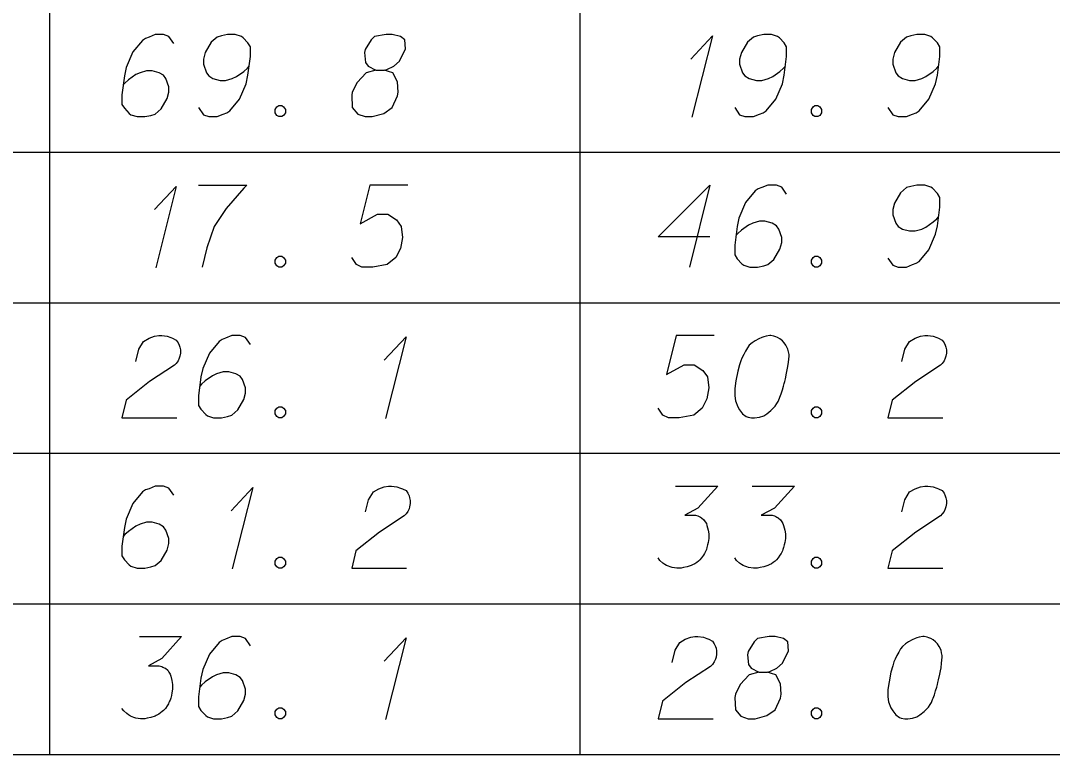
# Model space of a CAD drawing. Extents: x 2074207 to 2076812, y 516372 to 523312.
# Drawn here: x 2076524.4 to 2076584.7, y 517707.2 to 517750.1 of the extents above; entities that cross this region are included whole.
import ezdxf

# ---------------------------------------------------------------- set-up
doc = ezdxf.new("R2010")
doc.units = 0
for name, color, linetype in [('Prop DirtTable_ Soil Test Results - Outline (Major)', 7, 'Continuous'), ('Prop DirtTable_ Soil Test Results - Outline (Minor)', 7, 'Continuous'), ('Prop DirtTable_ Soil Test Results - Tx (Sample Data)', 7, 'Continuous')]:
    doc.layers.add(name, color=color, linetype=linetype)

msp = doc.modelspace()

# ---------------------------------------------------------------- linework, layer by layer
at = {"layer": 'Prop DirtTable_ Soil Test Results - Outline (Major)'}
msp.add_line((2076260.609, 517707.214), (2076811.903, 517707.214), dxfattribs=at)
at = {"layer": 'Prop DirtTable_ Soil Test Results - Outline (Minor)'}
for p, q in [((2076526.074, 517751.214), (2076526.074, 517742.414)), ((2076557.094, 517751.214), (2076557.094, 517742.414)), ((2076260.609, 517742.414), (2076811.903, 517742.414)), ((2076260.609, 517742.414), (2076811.903, 517742.414)), ((2076526.074, 517742.414), (2076526.074, 517733.614)), ((2076557.094, 517742.414), (2076557.094, 517733.614)), ((2076260.609, 517733.614), (2076811.903, 517733.614)), ((2076260.609, 517733.614), (2076811.903, 517733.614)), ((2076526.074, 517733.614), (2076526.074, 517724.814)), ((2076557.094, 517733.614), (2076557.094, 517724.814)), ((2076260.609, 517724.814), (2076811.903, 517724.814)), ((2076260.609, 517724.814), (2076811.903, 517724.814)), ((2076526.074, 517724.814), (2076526.074, 517716.014)), ((2076557.094, 517724.814), (2076557.094, 517716.014)), ((2076260.609, 517716.014), (2076811.903, 517716.014)), ((2076260.609, 517716.014), (2076811.903, 517716.014)), ((2076526.074, 517716.014), (2076526.074, 517707.214)), ((2076557.094, 517716.014), (2076557.094, 517707.214)), ((2076260.609, 517707.214), (2076811.903, 517707.214))]:
    msp.add_line(p, q, dxfattribs=at)
at = {"layer": 'Prop DirtTable_ Soil Test Results - Tx (Sample Data)'}
for points in [[(2076533.349, 517748.766), (2076533.067, 517749.182), (2076532.75, 517749.295), (2076532.256, 517749.295), (2076531.903, 517749.144), (2076531.691, 517749.069), (2076531.515, 517748.955), (2076530.951, 517748.275), (2076530.563, 517747.368), (2076530.457, 517746.876), (2076530.316, 517745.78), (2076530.316, 517745.213), (2076530.457, 517744.987), (2076530.739, 517744.684), (2076530.845, 517744.609), (2076531.198, 517744.495), (2076531.656, 517744.495), (2076532.009, 517744.571), (2076532.256, 517744.646), (2076532.609, 517744.949), (2076532.961, 517745.554), (2076533.067, 517745.932), (2076533.067, 517746.234), (2076532.891, 517746.725), (2076532.75, 517746.914), (2076532.503, 517747.065), (2076532.079, 517747.179), (2076531.762, 517747.179), (2076531.374, 517747.065), (2076531.127, 517746.952), (2076530.704, 517746.65), (2076530.492, 517746.461), (2076530.386, 517746.347)], [(2076534.796, 517745.024), (2076535.078, 517744.609), (2076535.395, 517744.495), (2076535.889, 517744.495), (2076536.242, 517744.646), (2076536.454, 517744.722), (2076536.63, 517744.835), (2076537.194, 517745.516), (2076537.582, 517746.423), (2076537.688, 517746.914), (2076537.829, 517748.01), (2076537.829, 517748.577), (2076537.688, 517748.804), (2076537.406, 517749.106), (2076537.3, 517749.182), (2076536.947, 517749.295), (2076536.489, 517749.295), (2076536.136, 517749.22), (2076535.889, 517749.144), (2076535.536, 517748.842), (2076535.184, 517748.237), (2076535.078, 517747.859), (2076535.078, 517747.557), (2076535.254, 517747.065), (2076535.395, 517746.876), (2076535.642, 517746.725), (2076536.066, 517746.612), (2076536.383, 517746.612), (2076536.771, 517746.725), (2076537.018, 517746.839), (2076537.441, 517747.141), (2076537.653, 517747.33), (2076537.759, 517747.443)], [(2076545.167, 517747.217), (2076545.66, 517747.217), (2076545.802, 517747.254), (2076546.225, 517747.443), (2076546.542, 517747.746), (2076546.895, 517748.464), (2076546.86, 517748.993), (2076546.613, 517749.182), (2076546.119, 517749.295), (2076545.766, 517749.295), (2076545.096, 517749.182), (2076544.884, 517748.993), (2076544.532, 517748.426), (2076544.496, 517748.237), (2076544.567, 517747.67), (2076544.708, 517747.443), (2076545.167, 517747.217), (2076544.602, 517747.065), (2076544.073, 517746.498), (2076543.791, 517745.932), (2076543.756, 517745.743), (2076543.791, 517745.024), (2076544.108, 517744.646), (2076544.532, 517744.495), (2076544.955, 517744.495), (2076545.625, 517744.684), (2076546.119, 517745.024), (2076546.437, 517745.705), (2076546.472, 517745.932), (2076546.437, 517746.536), (2076546.154, 517747.065), (2076545.66, 517747.217)], [(2076563.58, 517747.859), (2076564.85, 517749.22), (2076563.651, 517744.458)], [(2076566.156, 517745.024), (2076566.438, 517744.609), (2076566.755, 517744.495), (2076567.249, 517744.495), (2076567.602, 517744.646), (2076567.814, 517744.722), (2076567.99, 517744.835), (2076568.554, 517745.516), (2076568.942, 517746.423), (2076569.048, 517746.914), (2076569.189, 517748.01), (2076569.189, 517748.577), (2076569.048, 517748.804), (2076568.766, 517749.106), (2076568.66, 517749.182), (2076568.307, 517749.295), (2076567.849, 517749.295), (2076567.496, 517749.22), (2076567.249, 517749.144), (2076566.896, 517748.842), (2076566.544, 517748.237), (2076566.438, 517747.859), (2076566.438, 517747.557), (2076566.614, 517747.065), (2076566.755, 517746.876), (2076567.002, 517746.725), (2076567.426, 517746.612), (2076567.743, 517746.612), (2076568.131, 517746.725), (2076568.378, 517746.839), (2076568.801, 517747.141), (2076569.013, 517747.33), (2076569.119, 517747.443)], [(2076575.116, 517745.024), (2076575.398, 517744.609), (2076575.715, 517744.495), (2076576.209, 517744.495), (2076576.562, 517744.646), (2076576.774, 517744.722), (2076576.95, 517744.835), (2076577.514, 517745.516), (2076577.902, 517746.423), (2076578.008, 517746.914), (2076578.149, 517748.01), (2076578.149, 517748.577), (2076578.008, 517748.804), (2076577.726, 517749.106), (2076577.62, 517749.182), (2076577.267, 517749.295), (2076576.809, 517749.295), (2076576.456, 517749.22), (2076576.209, 517749.144), (2076575.856, 517748.842), (2076575.504, 517748.237), (2076575.398, 517747.859), (2076575.398, 517747.557), (2076575.574, 517747.065), (2076575.715, 517746.876), (2076575.962, 517746.725), (2076576.386, 517746.612), (2076576.703, 517746.612), (2076577.091, 517746.725), (2076577.338, 517746.839), (2076577.761, 517747.141), (2076577.973, 517747.33), (2076578.079, 517747.443)], [(2076539.487, 517745.138), (2076539.664, 517745.138), (2076539.769, 517745.062), (2076539.875, 517744.911), (2076539.875, 517744.722), (2076539.769, 517744.571), (2076539.664, 517744.495), (2076539.487, 517744.495), (2076539.381, 517744.571), (2076539.276, 517744.722), (2076539.276, 517744.911), (2076539.381, 517745.062), (2076539.487, 517745.138)], [(2076570.847, 517745.138), (2076571.024, 517745.138), (2076571.129, 517745.062), (2076571.235, 517744.911), (2076571.235, 517744.722), (2076571.129, 517744.571), (2076571.024, 517744.495), (2076570.847, 517744.495), (2076570.741, 517744.571), (2076570.636, 517744.722), (2076570.636, 517744.911), (2076570.741, 517745.062), (2076570.847, 517745.138)], [(2076532.22, 517739.059), (2076533.49, 517740.42), (2076532.291, 517735.658)], [(2076534.796, 517740.495), (2076537.618, 517740.495), (2076537.441, 517740.306), (2076536.418, 517739.135), (2076535.713, 517738.076), (2076535.289, 517736.829), (2076535.007, 517735.695)], [(2076547.036, 517740.495), (2076544.814, 517740.495), (2076544.249, 517738.228), (2076545.272, 517738.795), (2076545.872, 517738.795), (2076546.366, 517738.454), (2076546.648, 517738.076), (2076546.719, 517737.434), (2076546.613, 517736.791), (2076546.331, 517736.262), (2076545.837, 517735.846), (2076544.99, 517735.695), (2076544.355, 517735.695), (2076544.038, 517735.846), (2076543.756, 517736.262)], [(2076564.709, 517737.472), (2076561.676, 517737.472), (2076564.709, 517740.495), (2076563.51, 517735.695)], [(2076569.189, 517739.966), (2076568.907, 517740.382), (2076568.59, 517740.495), (2076568.096, 517740.495), (2076567.743, 517740.344), (2076567.531, 517740.269), (2076567.355, 517740.155), (2076566.791, 517739.475), (2076566.403, 517738.568), (2076566.297, 517738.076), (2076566.156, 517736.98), (2076566.156, 517736.413), (2076566.297, 517736.187), (2076566.579, 517735.884), (2076566.685, 517735.809), (2076567.038, 517735.695), (2076567.496, 517735.695), (2076567.849, 517735.771), (2076568.096, 517735.846), (2076568.449, 517736.149), (2076568.801, 517736.754), (2076568.907, 517737.132), (2076568.907, 517737.434), (2076568.731, 517737.925), (2076568.59, 517738.114), (2076568.343, 517738.265), (2076567.919, 517738.379), (2076567.602, 517738.379), (2076567.214, 517738.265), (2076566.967, 517738.152), (2076566.544, 517737.85), (2076566.332, 517737.661), (2076566.226, 517737.547)], [(2076575.116, 517736.224), (2076575.398, 517735.809), (2076575.715, 517735.695), (2076576.209, 517735.695), (2076576.562, 517735.846), (2076576.774, 517735.922), (2076576.95, 517736.035), (2076577.514, 517736.716), (2076577.902, 517737.623), (2076578.008, 517738.114), (2076578.149, 517739.21), (2076578.149, 517739.777), (2076578.008, 517740.004), (2076577.726, 517740.306), (2076577.62, 517740.382), (2076577.267, 517740.495), (2076576.809, 517740.495), (2076576.456, 517740.42), (2076576.209, 517740.344), (2076575.856, 517740.042), (2076575.504, 517739.437), (2076575.398, 517739.059), (2076575.398, 517738.757), (2076575.574, 517738.265), (2076575.715, 517738.076), (2076575.962, 517737.925), (2076576.386, 517737.812), (2076576.703, 517737.812), (2076577.091, 517737.925), (2076577.338, 517738.039), (2076577.761, 517738.341), (2076577.973, 517738.53), (2076578.079, 517738.643)], [(2076539.487, 517736.338), (2076539.664, 517736.338), (2076539.769, 517736.262), (2076539.875, 517736.111), (2076539.875, 517735.922), (2076539.769, 517735.771), (2076539.664, 517735.695), (2076539.487, 517735.695), (2076539.381, 517735.771), (2076539.276, 517735.922), (2076539.276, 517736.111), (2076539.381, 517736.262), (2076539.487, 517736.338)], [(2076570.847, 517736.338), (2076571.024, 517736.338), (2076571.129, 517736.262), (2076571.235, 517736.111), (2076571.235, 517735.922), (2076571.129, 517735.771), (2076571.024, 517735.695), (2076570.847, 517735.695), (2076570.741, 517735.771), (2076570.636, 517735.922), (2076570.636, 517736.111), (2076570.741, 517736.262), (2076570.847, 517736.338)], [(2076531.127, 517730.183), (2076531.303, 517730.902), (2076531.586, 517731.355), (2076531.903, 517731.544), (2076532.22, 517731.658), (2076532.467, 517731.695), (2076532.644, 517731.695), (2076532.961, 517731.658), (2076533.173, 517731.582), (2076533.279, 517731.544), (2076533.49, 517731.431), (2076533.596, 517731.28), (2076533.667, 517731.128), (2076533.702, 517731.015), (2076533.737, 517730.864), (2076533.737, 517730.675), (2076533.702, 517730.486), (2076533.667, 517730.372), (2076533.596, 517730.221), (2076533.49, 517730.07), (2076533.385, 517729.957), (2076531.938, 517729.012), (2076530.563, 517727.916), (2076530.316, 517726.895), (2076533.526, 517726.895)], [(2076537.829, 517731.166), (2076537.547, 517731.582), (2076537.23, 517731.695), (2076536.736, 517731.695), (2076536.383, 517731.544), (2076536.171, 517731.469), (2076535.995, 517731.355), (2076535.431, 517730.675), (2076535.043, 517729.768), (2076534.937, 517729.276), (2076534.796, 517728.18), (2076534.796, 517727.613), (2076534.937, 517727.387), (2076535.219, 517727.084), (2076535.325, 517727.009), (2076535.678, 517726.895), (2076536.136, 517726.895), (2076536.489, 517726.971), (2076536.736, 517727.046), (2076537.089, 517727.349), (2076537.441, 517727.954), (2076537.547, 517728.332), (2076537.547, 517728.634), (2076537.371, 517729.125), (2076537.23, 517729.314), (2076536.983, 517729.465), (2076536.559, 517729.579), (2076536.242, 517729.579), (2076535.854, 517729.465), (2076535.607, 517729.352), (2076535.184, 517729.05), (2076534.972, 517728.861), (2076534.866, 517728.747)], [(2076545.66, 517730.259), (2076546.93, 517731.62), (2076545.731, 517726.858)], [(2076564.956, 517731.695), (2076562.734, 517731.695), (2076562.169, 517729.428), (2076563.192, 517729.995), (2076563.792, 517729.995), (2076564.286, 517729.654), (2076564.568, 517729.276), (2076564.639, 517728.634), (2076564.533, 517727.991), (2076564.251, 517727.462), (2076563.757, 517727.046), (2076562.91, 517726.895), (2076562.275, 517726.895), (2076561.958, 517727.046), (2076561.676, 517727.462)], [(2076568.272, 517731.695), (2076568.202, 517731.695), (2076567.99, 517731.658), (2076567.849, 517731.62), (2076567.743, 517731.582), (2076567.567, 517731.506), (2076567.355, 517731.393), (2076567.179, 517731.28), (2076567.002, 517731.128), (2076566.896, 517730.977), (2076566.791, 517730.788), (2076566.685, 517730.599), (2076566.579, 517730.372), (2076566.508, 517730.221), (2076566.438, 517729.995), (2076566.332, 517729.617), (2076566.226, 517729.05), (2076566.156, 517728.596), (2076566.156, 517728.18), (2076566.191, 517727.878), (2076566.332, 517727.538), (2076566.438, 517727.349), (2076566.614, 517727.122), (2076566.826, 517726.971), (2076566.932, 517726.933), (2076567.143, 517726.895), (2076567.32, 517726.895), (2076567.602, 517726.933), (2076567.849, 517727.009), (2076568.025, 517727.122), (2076568.272, 517727.311), (2076568.378, 517727.424), (2076568.519, 517727.576), (2076568.625, 517727.727), (2076568.695, 517727.84), (2076568.766, 517728.029), (2076568.801, 517728.105), (2076568.872, 517728.294), (2076568.942, 517728.521), (2076569.013, 517728.747), (2076569.048, 517728.898), (2076569.083, 517729.012), (2076569.119, 517729.163), (2076569.189, 517729.503), (2076569.225, 517729.692), (2076569.26, 517729.881), (2076569.295, 517730.146), (2076569.33, 517730.486), (2076569.33, 517730.599), (2076569.295, 517730.75), (2076569.26, 517730.902), (2076569.154, 517731.128), (2076569.048, 517731.28), (2076568.942, 517731.393), (2076568.801, 517731.506), (2076568.66, 517731.582), (2076568.554, 517731.62), (2076568.449, 517731.658), (2076568.272, 517731.695)], [(2076575.927, 517730.183), (2076576.103, 517730.902), (2076576.386, 517731.355), (2076576.703, 517731.544), (2076577.02, 517731.658), (2076577.267, 517731.695), (2076577.444, 517731.695), (2076577.761, 517731.658), (2076577.973, 517731.582), (2076578.079, 517731.544), (2076578.29, 517731.431), (2076578.396, 517731.28), (2076578.467, 517731.128), (2076578.502, 517731.015), (2076578.537, 517730.864), (2076578.537, 517730.675), (2076578.502, 517730.486), (2076578.467, 517730.372), (2076578.396, 517730.221), (2076578.29, 517730.07), (2076578.185, 517729.957), (2076576.738, 517729.012), (2076575.363, 517727.916), (2076575.116, 517726.895), (2076578.326, 517726.895)], [(2076539.487, 517727.538), (2076539.664, 517727.538), (2076539.769, 517727.462), (2076539.875, 517727.311), (2076539.875, 517727.122), (2076539.769, 517726.971), (2076539.664, 517726.895), (2076539.487, 517726.895), (2076539.381, 517726.971), (2076539.276, 517727.122), (2076539.276, 517727.311), (2076539.381, 517727.462), (2076539.487, 517727.538)], [(2076570.847, 517727.538), (2076571.024, 517727.538), (2076571.129, 517727.462), (2076571.235, 517727.311), (2076571.235, 517727.122), (2076571.129, 517726.971), (2076571.024, 517726.895), (2076570.847, 517726.895), (2076570.741, 517726.971), (2076570.636, 517727.122), (2076570.636, 517727.311), (2076570.741, 517727.462), (2076570.847, 517727.538)], [(2076533.349, 517722.366), (2076533.067, 517722.782), (2076532.75, 517722.895), (2076532.256, 517722.895), (2076531.903, 517722.744), (2076531.691, 517722.669), (2076531.515, 517722.555), (2076530.951, 517721.875), (2076530.563, 517720.968), (2076530.457, 517720.476), (2076530.316, 517719.38), (2076530.316, 517718.813), (2076530.457, 517718.587), (2076530.739, 517718.284), (2076530.845, 517718.209), (2076531.198, 517718.095), (2076531.656, 517718.095), (2076532.009, 517718.171), (2076532.256, 517718.246), (2076532.609, 517718.549), (2076532.961, 517719.154), (2076533.067, 517719.532), (2076533.067, 517719.834), (2076532.891, 517720.325), (2076532.75, 517720.514), (2076532.503, 517720.665), (2076532.079, 517720.779), (2076531.762, 517720.779), (2076531.374, 517720.665), (2076531.127, 517720.552), (2076530.704, 517720.25), (2076530.492, 517720.061), (2076530.386, 517719.947)], [(2076536.7, 517721.459), (2076537.97, 517722.82), (2076536.771, 517718.058)], [(2076544.567, 517721.383), (2076544.743, 517722.102), (2076545.026, 517722.555), (2076545.343, 517722.744), (2076545.66, 517722.858), (2076545.907, 517722.895), (2076546.084, 517722.895), (2076546.401, 517722.858), (2076546.613, 517722.782), (2076546.719, 517722.744), (2076546.93, 517722.631), (2076547.036, 517722.48), (2076547.107, 517722.328), (2076547.142, 517722.215), (2076547.177, 517722.064), (2076547.177, 517721.875), (2076547.142, 517721.686), (2076547.107, 517721.572), (2076547.036, 517721.421), (2076546.93, 517721.27), (2076546.825, 517721.157), (2076545.378, 517720.212), (2076544.003, 517719.116), (2076543.756, 517718.095), (2076546.966, 517718.095)], [(2076562.699, 517722.895), (2076565.168, 517722.895), (2076564.004, 517721.61), (2076563.228, 517721.195), (2076563.863, 517721.195), (2076564.004, 517721.157), (2076564.074, 517721.119), (2076564.145, 517721.081), (2076564.215, 517721.043), (2076564.357, 517720.93), (2076564.427, 517720.817), (2076564.498, 517720.703), (2076564.533, 517720.59), (2076564.603, 517720.325), (2076564.639, 517720.098), (2076564.639, 517719.985), (2076564.639, 517719.834), (2076564.603, 517719.607), (2076564.568, 517719.456), (2076564.533, 517719.305), (2076564.498, 517719.191), (2076564.462, 517719.116), (2076564.427, 517719.04), (2076564.392, 517718.965), (2076564.321, 517718.851), (2076564.215, 517718.7), (2076564.11, 517718.587), (2076564.039, 517718.511), (2076563.933, 517718.435), (2076563.827, 517718.36), (2076563.686, 517718.284), (2076563.616, 517718.246), (2076563.369, 517718.171), (2076563.157, 517718.133), (2076563.016, 517718.095), (2076562.769, 517718.095), (2076562.487, 517718.133), (2076562.381, 517718.171), (2076562.275, 517718.209), (2076562.169, 517718.246), (2076562.064, 517718.322), (2076561.958, 517718.398), (2076561.781, 517718.549), (2076561.676, 517718.7)], [(2076567.179, 517722.895), (2076569.648, 517722.895), (2076568.484, 517721.61), (2076567.708, 517721.195), (2076568.343, 517721.195), (2076568.484, 517721.157), (2076568.554, 517721.119), (2076568.625, 517721.081), (2076568.695, 517721.043), (2076568.837, 517720.93), (2076568.907, 517720.817), (2076568.978, 517720.703), (2076569.013, 517720.59), (2076569.083, 517720.325), (2076569.119, 517720.098), (2076569.119, 517719.985), (2076569.119, 517719.834), (2076569.083, 517719.607), (2076569.048, 517719.456), (2076569.013, 517719.305), (2076568.978, 517719.191), (2076568.942, 517719.116), (2076568.907, 517719.04), (2076568.872, 517718.965), (2076568.801, 517718.851), (2076568.695, 517718.7), (2076568.59, 517718.587), (2076568.519, 517718.511), (2076568.413, 517718.435), (2076568.307, 517718.36), (2076568.166, 517718.284), (2076568.096, 517718.246), (2076567.849, 517718.171), (2076567.637, 517718.133), (2076567.496, 517718.095), (2076567.249, 517718.095), (2076566.967, 517718.133), (2076566.861, 517718.171), (2076566.755, 517718.209), (2076566.649, 517718.246), (2076566.544, 517718.322), (2076566.438, 517718.398), (2076566.261, 517718.549), (2076566.156, 517718.7)], [(2076575.927, 517721.383), (2076576.103, 517722.102), (2076576.386, 517722.555), (2076576.703, 517722.744), (2076577.02, 517722.858), (2076577.267, 517722.895), (2076577.444, 517722.895), (2076577.761, 517722.858), (2076577.973, 517722.782), (2076578.079, 517722.744), (2076578.29, 517722.631), (2076578.396, 517722.48), (2076578.467, 517722.328), (2076578.502, 517722.215), (2076578.537, 517722.064), (2076578.537, 517721.875), (2076578.502, 517721.686), (2076578.467, 517721.572), (2076578.396, 517721.421), (2076578.29, 517721.27), (2076578.185, 517721.157), (2076576.738, 517720.212), (2076575.363, 517719.116), (2076575.116, 517718.095), (2076578.326, 517718.095)], [(2076539.487, 517718.738), (2076539.664, 517718.738), (2076539.769, 517718.662), (2076539.875, 517718.511), (2076539.875, 517718.322), (2076539.769, 517718.171), (2076539.664, 517718.095), (2076539.487, 517718.095), (2076539.381, 517718.171), (2076539.276, 517718.322), (2076539.276, 517718.511), (2076539.381, 517718.662), (2076539.487, 517718.738)], [(2076570.847, 517718.738), (2076571.024, 517718.738), (2076571.129, 517718.662), (2076571.235, 517718.511), (2076571.235, 517718.322), (2076571.129, 517718.171), (2076571.024, 517718.095), (2076570.847, 517718.095), (2076570.741, 517718.171), (2076570.636, 517718.322), (2076570.636, 517718.511), (2076570.741, 517718.662), (2076570.847, 517718.738)], [(2076531.339, 517714.095), (2076533.808, 517714.095), (2076532.644, 517712.81), (2076531.868, 517712.395), (2076532.503, 517712.395), (2076532.644, 517712.357), (2076532.714, 517712.319), (2076532.785, 517712.281), (2076532.855, 517712.243), (2076532.997, 517712.13), (2076533.067, 517712.017), (2076533.138, 517711.903), (2076533.173, 517711.79), (2076533.243, 517711.525), (2076533.279, 517711.298), (2076533.279, 517711.185), (2076533.279, 517711.034), (2076533.243, 517710.807), (2076533.208, 517710.656), (2076533.173, 517710.505), (2076533.138, 517710.391), (2076533.102, 517710.316), (2076533.067, 517710.24), (2076533.032, 517710.165), (2076532.961, 517710.051), (2076532.855, 517709.9), (2076532.75, 517709.787), (2076532.679, 517709.711), (2076532.573, 517709.635), (2076532.467, 517709.56), (2076532.326, 517709.484), (2076532.256, 517709.446), (2076532.009, 517709.371), (2076531.797, 517709.333), (2076531.656, 517709.295), (2076531.409, 517709.295), (2076531.127, 517709.333), (2076531.021, 517709.371), (2076530.915, 517709.409), (2076530.809, 517709.446), (2076530.704, 517709.522), (2076530.598, 517709.598), (2076530.421, 517709.749), (2076530.316, 517709.9)], [(2076537.829, 517713.566), (2076537.547, 517713.982), (2076537.23, 517714.095), (2076536.736, 517714.095), (2076536.383, 517713.944), (2076536.171, 517713.869), (2076535.995, 517713.755), (2076535.431, 517713.075), (2076535.043, 517712.168), (2076534.937, 517711.676), (2076534.796, 517710.58), (2076534.796, 517710.013), (2076534.937, 517709.787), (2076535.219, 517709.484), (2076535.325, 517709.409), (2076535.678, 517709.295), (2076536.136, 517709.295), (2076536.489, 517709.371), (2076536.736, 517709.446), (2076537.089, 517709.749), (2076537.441, 517710.354), (2076537.547, 517710.732), (2076537.547, 517711.034), (2076537.371, 517711.525), (2076537.23, 517711.714), (2076536.983, 517711.865), (2076536.559, 517711.979), (2076536.242, 517711.979), (2076535.854, 517711.865), (2076535.607, 517711.752), (2076535.184, 517711.45), (2076534.972, 517711.261), (2076534.866, 517711.147)], [(2076545.66, 517712.659), (2076546.93, 517714.02), (2076545.731, 517709.258)], [(2076562.487, 517712.583), (2076562.663, 517713.302), (2076562.946, 517713.755), (2076563.263, 517713.944), (2076563.58, 517714.058), (2076563.827, 517714.095), (2076564.004, 517714.095), (2076564.321, 517714.058), (2076564.533, 517713.982), (2076564.639, 517713.944), (2076564.85, 517713.831), (2076564.956, 517713.68), (2076565.027, 517713.528), (2076565.062, 517713.415), (2076565.097, 517713.264), (2076565.097, 517713.075), (2076565.062, 517712.886), (2076565.027, 517712.772), (2076564.956, 517712.621), (2076564.85, 517712.47), (2076564.745, 517712.357), (2076563.298, 517711.412), (2076561.923, 517710.316), (2076561.676, 517709.295), (2076564.886, 517709.295)], [(2076567.567, 517712.017), (2076568.06, 517712.017), (2076568.202, 517712.054), (2076568.625, 517712.243), (2076568.942, 517712.546), (2076569.295, 517713.264), (2076569.26, 517713.793), (2076569.013, 517713.982), (2076568.519, 517714.095), (2076568.166, 517714.095), (2076567.496, 517713.982), (2076567.284, 517713.793), (2076566.932, 517713.226), (2076566.896, 517713.037), (2076566.967, 517712.47), (2076567.108, 517712.243), (2076567.567, 517712.017), (2076567.002, 517711.865), (2076566.473, 517711.298), (2076566.191, 517710.732), (2076566.156, 517710.543), (2076566.191, 517709.824), (2076566.508, 517709.446), (2076566.932, 517709.295), (2076567.355, 517709.295), (2076568.025, 517709.484), (2076568.519, 517709.824), (2076568.837, 517710.505), (2076568.872, 517710.732), (2076568.837, 517711.336), (2076568.554, 517711.865), (2076568.06, 517712.017)], [(2076577.232, 517714.095), (2076577.162, 517714.095), (2076576.95, 517714.058), (2076576.809, 517714.02), (2076576.703, 517713.982), (2076576.527, 517713.906), (2076576.315, 517713.793), (2076576.139, 517713.68), (2076575.962, 517713.528), (2076575.856, 517713.377), (2076575.751, 517713.188), (2076575.645, 517712.999), (2076575.539, 517712.772), (2076575.468, 517712.621), (2076575.398, 517712.395), (2076575.292, 517712.017), (2076575.186, 517711.45), (2076575.116, 517710.996), (2076575.116, 517710.58), (2076575.151, 517710.278), (2076575.292, 517709.938), (2076575.398, 517709.749), (2076575.574, 517709.522), (2076575.786, 517709.371), (2076575.892, 517709.333), (2076576.103, 517709.295), (2076576.28, 517709.295), (2076576.562, 517709.333), (2076576.809, 517709.409), (2076576.985, 517709.522), (2076577.232, 517709.711), (2076577.338, 517709.824), (2076577.479, 517709.976), (2076577.585, 517710.127), (2076577.655, 517710.24), (2076577.726, 517710.429), (2076577.761, 517710.505), (2076577.832, 517710.694), (2076577.902, 517710.921), (2076577.973, 517711.147), (2076578.008, 517711.298), (2076578.043, 517711.412), (2076578.079, 517711.563), (2076578.149, 517711.903), (2076578.185, 517712.092), (2076578.22, 517712.281), (2076578.255, 517712.546), (2076578.29, 517712.886), (2076578.29, 517712.999), (2076578.255, 517713.15), (2076578.22, 517713.302), (2076578.114, 517713.528), (2076578.008, 517713.68), (2076577.902, 517713.793), (2076577.761, 517713.906), (2076577.62, 517713.982), (2076577.514, 517714.02), (2076577.409, 517714.058), (2076577.232, 517714.095)], [(2076539.487, 517709.938), (2076539.664, 517709.938), (2076539.769, 517709.862), (2076539.875, 517709.711), (2076539.875, 517709.522), (2076539.769, 517709.371), (2076539.664, 517709.295), (2076539.487, 517709.295), (2076539.381, 517709.371), (2076539.276, 517709.522), (2076539.276, 517709.711), (2076539.381, 517709.862), (2076539.487, 517709.938)], [(2076570.847, 517709.938), (2076571.024, 517709.938), (2076571.129, 517709.862), (2076571.235, 517709.711), (2076571.235, 517709.522), (2076571.129, 517709.371), (2076571.024, 517709.295), (2076570.847, 517709.295), (2076570.741, 517709.371), (2076570.636, 517709.522), (2076570.636, 517709.711), (2076570.741, 517709.862), (2076570.847, 517709.938)]]:
    msp.add_lwpolyline(points, dxfattribs=at)

doc.saveas('drawing.dxf')
